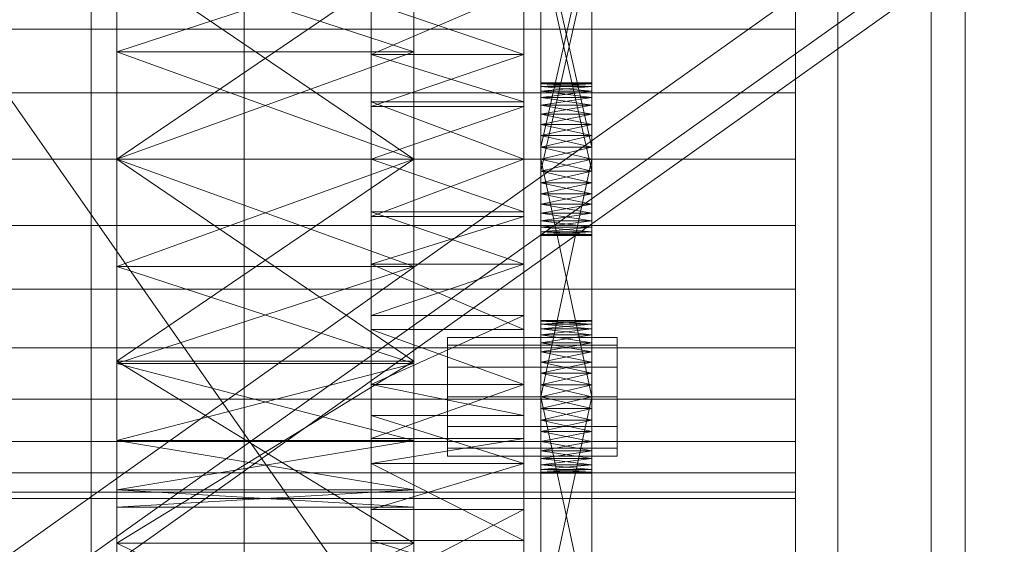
# Model space of a CAD drawing. Header units: millimetres. Extents: x -4738 to 65662, y -68080 to 6847.
# Tile 399 of 656: x 1389 to 1505, y -33839 to -33777. Entities that reach past the tile are written whole.
import ezdxf

# ---------------------------------------------------------------- set-up
doc = ezdxf.new("R2010")
doc.units = ezdxf.units.MM
for name, color, linetype, lineweight in [('COTAS_O', 1, 'Continuous', 0), ('frontal_C03', 7, 'Continuous', 0), ('frontal_secador', 7, 'Continuous', 0), ('frontal_tolva', 7, 'Continuous', 0)]:
    doc.layers.add(name, color=color, linetype=linetype, lineweight=lineweight)
doc.dimstyles.new('R19_100', dxfattribs={"dimtxt": 250, "dimasz": 150, "dimexe": 150, "dimexo": 80, "dimgap": 100, "dimtad": 1, "dimtih": 1, "dimtoh": 1, "dimdsep": 46, "dimcen": 0.09, "dimadec": 0, "dimazin": 0, "dimtfac": 1, "dimtdec": 4, "dimtofl": 0, "dimtmove": 0, "dimatfit": 3, "dimfxl": 1, "dimtolj": 1, "dimtzin": 0, "dimarcsym": 0})

# ---------------------------------------------------------------- blocks, each defined once
blk = doc.blocks.new('DIM_R30_48')
at = {"layer": 'COTAS_O'}
for p, q in [((-1725, -33700), (-1575, -33655)), ((1725, -33700), (1575, -33655)), ((-1725, -34400), (-1725, -33700)), ((-1725, -33700), (1725, -33700)), ((-1725, -33700), (-1575, -33745)), ((1725, -33700), (1575, -33745)), ((1725, -34400), (1725, -33700))]:
    blk.add_line(p, q, dxfattribs=at)
blk.add_text('3450 O', height=250, dxfattribs=at).set_placement((0, -33600))

msp = doc.modelspace()

# ---------------------------------------------------------------- linework, layer by layer
at = {"layer": 'frontal_C03'}
for p, q in [((1435, -34954.179), (1435, -32259.264)), ((1496, -34954.179), (1496, -32259.264)), ((1500, -32259.264), (1500, -34954.179)), ((1435, -32263.162), (1435, -34958.077)), ((1500, -34958.077), (1500, -32263.162)), ((1435, -35437.51), (1435, -32742.595)), ((1500, -32742.595), (1500, -35437.51)), ((1435, -32746.492), (1435, -35441.408)), ((1496, -32746.492), (1496, -35441.408)), ((1500, -35441.408), (1500, -32746.492)), ((1415, -35988), (1415, -33007.45)), ((1485, -35988), (1485, -33007.45)), ((1415, -35988), (1415, -33563.95)), ((1485, -35988), (1485, -33563.95))]:
    msp.add_line(p, q, dxfattribs=at)
at = {"layer": 'frontal_secador'}
for p, q in [((1400, -36000), (1400, -33000)), ((1397, -35940), (1397, -33075)), ((1400, -36000), (1400, -33075)), ((1400, -34600), (1400, -33075)), ((1400, -35940), (1400, -33075)), ((1400, -34650), (1400, -33075)), ((1400, -36000), (1400, -33250)), ((1480, -33658.5), (1480, -33919)), ((1480, -33914.82), (1480, -33658.5)), ((1480, -33890.5), (1480, -33677.12)), ((1480, -33914.82), (1480, -33677.12)), ((1480, -33682.82), (1480, -33897.72)), ((1480, -33682.82), (1480, -33919)), ((1480, -33890.5), (1480, -33689.28)), ((1480, -33696.5), (1480, -33897.72)), ((1480, -33890.5), (1480, -33696.5)), ((1400, -33793.5), (1400, -33720.269)), ((1435, -33720.269), (1435, -33793.5)), ((1430, -33723.111), (1430, -33805.858)), ((1448, -33805.858), (1448, -33723.111)), ((1430, -33781.142), (1430, -33737.639)), ((1430, -33829.365), (1430, -33737.639)), ((1430, -33737.639), (1430, -33805.858)), ((1430, -33871.527), (1430, -33737.639)), ((1448, -33737.639), (1448, -33781.142)), ((1448, -33737.639), (1448, -33829.365)), ((1448, -33805.858), (1448, -33737.639)), ((1448, -33737.639), (1448, -33871.527)), ((1400, -33748.24), (1400, -33793.5)), ((1400, -33748.24), (1400, -33838.76)), ((1400, -33780.83), (1400, -33748.24)), ((1435, -33793.5), (1435, -33748.24)), ((1435, -33838.76), (1435, -33748.24)), ((1435, -33748.24), (1435, -33780.83)), ((1430, -33757.635), (1430, -33781.142)), ((1430, -33757.635), (1430, -33805.858)), ((1448, -33781.142), (1448, -33757.635)), ((1448, -33805.858), (1448, -33757.635)), ((1400, -33760.33), (1400, -33793.5)), ((1435, -33793.5), (1435, -33760.33)), ((1450, -33759.643), (1450, -33794.908)), ((1450, -33797.586), (1450, -33759.643)), ((1456, -33794.908), (1456, -33759.643)), ((1456, -33759.643), (1456, -33797.586)), ((1430, -33781.142), (1430, -33763.268)), ((1448, -33763.268), (1448, -33781.142)), ((1450, -33793.5), (1450, -33762.839)), ((1450, -33798.79), (1450, -33762.839)), ((1450, -33802.06), (1450, -33762.839)), ((1456, -33762.839), (1456, -33793.5)), ((1456, -33762.839), (1456, -33798.79)), ((1456, -33762.839), (1456, -33802.06)), ((1450, -33764.143), (1450, -33792.092)), ((1450, -33764.143), (1450, -33794.908)), ((1450, -33797.586), (1450, -33764.143)), ((1456, -33792.092), (1456, -33764.143)), ((1456, -33794.908), (1456, -33764.143)), ((1456, -33764.143), (1456, -33797.586)), ((1450, -33792.092), (1450, -33765.517)), ((1456, -33792.092), (1450, -33765.517)), ((1450, -33793.5), (1450, -33765.517)), ((1450, -33765.517), (1450, -33796.281)), ((1450, -33765.517), (1450, -33798.79)), ((1450, -33765.517), (1450, -33802.06)), ((1456, -33765.517), (1450, -33792.092)), ((1456, -33765.517), (1456, -33792.092)), ((1456, -33765.517), (1456, -33793.5)), ((1456, -33796.281), (1456, -33765.517)), ((1456, -33798.79), (1456, -33765.517)), ((1456, -33802.06), (1456, -33765.517)), ((1450, -33794.908), (1450, -33766.925)), ((1450, -33797.586), (1450, -33766.925)), ((1456, -33766.925), (1456, -33794.908)), ((1456, -33766.925), (1456, -33797.586)), ((1450, -33768.333), (1450, -33794.908)), ((1456, -33768.333), (1450, -33794.908)), ((1450, -33768.333), (1450, -33796.281)), ((1456, -33794.908), (1450, -33768.333)), ((1456, -33794.908), (1456, -33768.333)), ((1456, -33796.281), (1456, -33768.333)), ((1400, -33769.401), (1400, -33793.5)), ((1400, -33780.83), (1400, -33769.401)), ((1435, -33780.83), (1400, -33769.401)), ((1435, -33769.401), (1400, -33780.83)), ((1400, -33793.5), (1400, -33769.706)), ((1435, -33793.5), (1400, -33769.706)), ((1435, -33769.706), (1400, -33793.5)), ((1435, -33793.5), (1435, -33769.401)), ((1435, -33769.401), (1435, -33780.83)), ((1435, -33769.706), (1435, -33793.5)), ((1430, -33778.193), (1430, -33771.277)), ((1480, -33778.193), (1480, -33771.277)), ((1430, -33773.424), (1430, -33781.142)), ((1448, -33773.424), (1430, -33781.142)), ((1448, -33781.142), (1448, -33773.424)), ((1430, -33781.142), (1430, -33775.058)), ((1448, -33781.142), (1430, -33775.058)), ((1448, -33775.058), (1448, -33781.142)), ((1480, -33778.193), (1325, -33778.193)), ((1430, -33778.193), (1325, -33778.193)), ((1430, -33785.696), (1430, -33778.193)), ((1480, -33785.696), (1480, -33778.193)), ((1400, -33780.83), (1400, -33793.5)), ((1400, -33780.83), (1400, -33838.76)), ((1435, -33793.5), (1400, -33780.83)), ((1435, -33780.83), (1400, -33780.83)), ((1435, -33780.83), (1400, -33793.5)), ((1430, -33781.142), (1430, -33799.698)), ((1430, -33786.752), (1430, -33781.142)), ((1430, -33781.142), (1430, -33805.858)), ((1430, -33781.142), (1430, -33787.302)), ((1430, -33829.365), (1430, -33781.142)), ((1448, -33786.752), (1430, -33781.142)), ((1448, -33781.142), (1430, -33781.142)), ((1448, -33781.142), (1430, -33787.302)), ((1435, -33793.5), (1435, -33780.83)), ((1435, -33838.76), (1435, -33780.83)), ((1448, -33799.698), (1448, -33781.142)), ((1448, -33781.142), (1448, -33786.752)), ((1448, -33805.858), (1448, -33781.142)), ((1448, -33787.302), (1448, -33781.142)), ((1448, -33781.142), (1448, -33829.365)), ((1450, -33784.611), (1450, -33784.5)), ((1456, -33784.611), (1450, -33784.5)), ((1456, -33784.5), (1450, -33784.5)), ((1456, -33784.5), (1450, -33784.611)), ((1450, -33784.611), (1450, -33785.481)), ((1450, -33784.94), (1450, -33784.611)), ((1450, -33784.611), (1450, -33787.136)), ((1456, -33784.94), (1450, -33784.611)), ((1456, -33784.611), (1450, -33784.611)), ((1456, -33784.611), (1450, -33784.94)), ((1456, -33784.611), (1456, -33784.5)), ((1456, -33785.481), (1456, -33784.611)), ((1456, -33784.611), (1456, -33784.94)), ((1456, -33787.136), (1456, -33784.611)), ((1480, -33785.696), (1325, -33785.696)), ((1430, -33785.696), (1325, -33785.696)), ((1430, -33793.5), (1430, -33785.696)), ((1450, -33785.481), (1450, -33784.94)), ((1456, -33785.481), (1450, -33784.94)), ((1456, -33784.94), (1450, -33784.94)), ((1456, -33784.94), (1450, -33785.481)), ((1450, -33785.481), (1450, -33787.136)), ((1450, -33786.219), (1450, -33785.481)), ((1450, -33789.414), (1450, -33785.481)), ((1450, -33824.281), (1450, -33785.481)), ((1456, -33786.219), (1450, -33785.481)), ((1456, -33785.481), (1450, -33785.481)), ((1456, -33785.481), (1450, -33786.219)), ((1456, -33784.94), (1456, -33785.481)), ((1456, -33787.136), (1456, -33785.481)), ((1456, -33785.481), (1456, -33786.219)), ((1456, -33785.481), (1456, -33789.414)), ((1456, -33785.481), (1456, -33824.281)), ((1480, -33793.5), (1480, -33785.696)), ((1430, -33786.752), (1430, -33799.698)), ((1430, -33793.5), (1430, -33786.752)), ((1448, -33793.5), (1430, -33786.752)), ((1448, -33786.752), (1430, -33786.752)), ((1448, -33799.698), (1448, -33786.752)), ((1448, -33786.752), (1448, -33793.5)), ((1450, -33787.136), (1450, -33786.219)), ((1456, -33787.136), (1450, -33786.219)), ((1456, -33786.219), (1450, -33786.219)), ((1456, -33786.219), (1450, -33787.136)), ((1456, -33786.219), (1456, -33787.136)), ((1430, -33800.248), (1430, -33787.302)), ((1430, -33787.302), (1430, -33793.5)), ((1430, -33805.858), (1430, -33787.302)), ((1448, -33787.302), (1430, -33787.302)), ((1448, -33787.302), (1430, -33793.5)), ((1448, -33787.302), (1448, -33800.248)), ((1448, -33793.5), (1448, -33787.302)), ((1448, -33787.302), (1448, -33805.858)), ((1450, -33787.136), (1450, -33789.414)), ((1450, -33788.21), (1450, -33787.136)), ((1450, -33787.136), (1450, -33792.092)), ((1450, -33787.136), (1450, -33824.281)), ((1456, -33788.21), (1450, -33787.136)), ((1456, -33787.136), (1450, -33787.136)), ((1456, -33787.136), (1450, -33788.21)), ((1450, -33789.414), (1450, -33788.21)), ((1456, -33789.414), (1450, -33788.21)), ((1456, -33788.21), (1450, -33788.21)), ((1456, -33788.21), (1450, -33789.414)), ((1456, -33789.414), (1456, -33787.136)), ((1456, -33787.136), (1456, -33788.21)), ((1456, -33792.092), (1456, -33787.136)), ((1456, -33824.281), (1456, -33787.136)), ((1456, -33788.21), (1456, -33789.414)), ((1450, -33789.414), (1450, -33792.092)), ((1450, -33790.719), (1450, -33789.414)), ((1450, -33824.281), (1450, -33789.414)), ((1456, -33790.719), (1450, -33789.414)), ((1456, -33789.414), (1450, -33789.414)), ((1456, -33789.414), (1450, -33790.719)), ((1456, -33792.092), (1456, -33789.414)), ((1456, -33789.414), (1456, -33790.719)), ((1456, -33789.414), (1456, -33824.281)), ((1450, -33792.092), (1450, -33790.719)), ((1456, -33792.092), (1450, -33790.719)), ((1456, -33790.719), (1450, -33790.719)), ((1456, -33790.719), (1450, -33792.092)), ((1456, -33790.719), (1456, -33792.092)), ((1450, -33821.5), (1450, -33792.092)), ((1450, -33792.092), (1450, -33793.5)), ((1450, -33824.281), (1450, -33792.092)), ((1456, -33793.5), (1450, -33792.092)), ((1456, -33792.092), (1450, -33792.092)), ((1456, -33792.092), (1450, -33793.5)), ((1450, -33792.092), (1450, -33794.908)), ((1456, -33792.092), (1456, -33821.5)), ((1456, -33793.5), (1456, -33792.092)), ((1456, -33792.092), (1456, -33824.281)), ((1456, -33794.908), (1456, -33792.092)), ((1325, -33793.5), (1480, -33793.5)), ((1325, -33793.5), (1430, -33793.5)), ((1400, -33793.5), (1400, -33806.17)), ((1400, -33838.76), (1400, -33793.5)), ((1400, -33793.5), (1400, -33817.294)), ((1400, -33793.5), (1400, -33817.599)), ((1400, -33866.731), (1400, -33793.5)), ((1400, -33793.5), (1400, -33826.67)), ((1400, -33793.5), (1435, -33793.5)), ((1435, -33793.5), (1400, -33817.294)), ((1435, -33817.294), (1400, -33793.5)), ((1435, -33793.5), (1400, -33806.17)), ((1435, -33806.17), (1400, -33793.5)), ((1430, -33801.304), (1430, -33793.5)), ((1430, -33799.698), (1430, -33793.5)), ((1430, -33793.5), (1430, -33800.248)), ((1430, -33793.5), (1448, -33793.5)), ((1448, -33793.5), (1430, -33800.248)), ((1448, -33799.698), (1430, -33793.5)), ((1435, -33806.17), (1435, -33793.5)), ((1435, -33793.5), (1435, -33838.76)), ((1435, -33817.294), (1435, -33793.5)), ((1435, -33817.599), (1435, -33793.5)), ((1435, -33793.5), (1435, -33866.731)), ((1435, -33826.67), (1435, -33793.5)), ((1448, -33793.5), (1448, -33799.698)), ((1448, -33800.248), (1448, -33793.5)), ((1450, -33793.5), (1450, -33821.5)), ((1456, -33821.5), (1450, -33793.5)), ((1456, -33793.5), (1450, -33793.5)), ((1456, -33793.5), (1450, -33821.5)), ((1450, -33794.908), (1450, -33793.5)), ((1456, -33794.908), (1450, -33793.5)), ((1450, -33796.281), (1450, -33793.5)), ((1450, -33798.79), (1450, -33793.5)), ((1456, -33793.5), (1450, -33794.908)), ((1456, -33821.5), (1456, -33793.5)), ((1456, -33793.5), (1456, -33794.908)), ((1456, -33793.5), (1456, -33796.281)), ((1456, -33793.5), (1456, -33798.79)), ((1480, -33801.304), (1480, -33793.5)), ((1450, -33797.586), (1450, -33794.908)), ((1450, -33794.908), (1450, -33796.281)), ((1450, -33794.908), (1450, -33799.864)), ((1450, -33794.908), (1450, -33802.389)), ((1450, -33794.908), (1456, -33794.908)), ((1456, -33794.908), (1450, -33796.281)), ((1456, -33796.281), (1450, -33794.908)), ((1456, -33794.908), (1456, -33797.586)), ((1456, -33796.281), (1456, -33794.908)), ((1456, -33799.864), (1456, -33794.908)), ((1456, -33802.389), (1456, -33794.908)), ((1450, -33796.281), (1450, -33797.586)), ((1456, -33796.281), (1450, -33796.281)), ((1456, -33796.281), (1450, -33797.586)), ((1456, -33797.586), (1450, -33796.281)), ((1450, -33798.79), (1450, -33796.281)), ((1456, -33797.586), (1456, -33796.281)), ((1456, -33796.281), (1456, -33798.79)), ((1450, -33799.864), (1450, -33797.586)), ((1450, -33797.586), (1450, -33798.79)), ((1450, -33801.519), (1450, -33797.586)), ((1450, -33802.389), (1450, -33797.586)), ((1456, -33797.586), (1450, -33797.586)), ((1456, -33797.586), (1450, -33798.79)), ((1456, -33798.79), (1450, -33797.586)), ((1456, -33797.586), (1456, -33799.864)), ((1456, -33798.79), (1456, -33797.586)), ((1456, -33797.586), (1456, -33801.519)), ((1456, -33797.586), (1456, -33802.389)), ((1430, -33805.858), (1430, -33799.698)), ((1448, -33805.858), (1430, -33799.698)), ((1448, -33799.698), (1430, -33799.698)), ((1448, -33799.698), (1448, -33805.858)), ((1450, -33798.79), (1450, -33799.864)), ((1456, -33798.79), (1450, -33798.79)), ((1456, -33798.79), (1450, -33799.864)), ((1456, -33799.864), (1450, -33798.79)), ((1450, -33800.781), (1450, -33798.79)), ((1450, -33802.06), (1450, -33798.79)), ((1450, -33801.519), (1450, -33799.864)), ((1450, -33799.864), (1450, -33800.781)), ((1450, -33799.864), (1450, -33802.389)), ((1456, -33799.864), (1450, -33799.864)), ((1456, -33799.864), (1450, -33800.781)), ((1456, -33800.781), (1450, -33799.864)), ((1456, -33799.864), (1456, -33798.79)), ((1456, -33798.79), (1456, -33800.781)), ((1456, -33798.79), (1456, -33802.06)), ((1456, -33799.864), (1456, -33801.519)), ((1456, -33800.781), (1456, -33799.864)), ((1456, -33802.389), (1456, -33799.864)), ((1430, -33800.248), (1430, -33805.858)), ((1448, -33800.248), (1430, -33800.248)), ((1448, -33800.248), (1430, -33805.858)), ((1448, -33805.858), (1448, -33800.248)), ((1450, -33800.781), (1450, -33801.519)), ((1456, -33800.781), (1450, -33800.781)), ((1456, -33800.781), (1450, -33801.519)), ((1456, -33801.519), (1450, -33800.781)), ((1450, -33802.06), (1450, -33800.781)), ((1456, -33801.519), (1456, -33800.781)), ((1456, -33800.781), (1456, -33802.06)), ((1480, -33801.304), (1325, -33801.304)), ((1430, -33801.304), (1325, -33801.304)), ((1430, -33801.304), (1430, -33808.807)), ((1450, -33802.389), (1450, -33801.519)), ((1450, -33801.519), (1450, -33802.06)), ((1456, -33801.519), (1450, -33801.519)), ((1456, -33801.519), (1450, -33802.06)), ((1456, -33802.06), (1450, -33801.519)), ((1450, -33802.06), (1450, -33802.389)), ((1456, -33802.06), (1450, -33802.06)), ((1456, -33802.06), (1450, -33802.389)), ((1456, -33802.389), (1450, -33802.06)), ((1450, -33802.5), (1450, -33802.06)), ((1456, -33801.519), (1456, -33802.389)), ((1456, -33802.06), (1456, -33801.519)), ((1456, -33802.389), (1456, -33802.06)), ((1456, -33802.06), (1456, -33802.5)), ((1480, -33801.304), (1480, -33808.807)), ((1450, -33802.389), (1450, -33802.5)), ((1456, -33802.389), (1450, -33802.389)), ((1456, -33802.389), (1450, -33802.5)), ((1456, -33802.5), (1450, -33802.389)), ((1456, -33802.5), (1450, -33802.5)), ((1456, -33802.389), (1456, -33802.5)), ((1400, -33817.599), (1400, -33806.17)), ((1400, -33838.76), (1400, -33806.17)), ((1435, -33806.17), (1400, -33806.17)), ((1435, -33806.17), (1400, -33817.599)), ((1435, -33817.599), (1400, -33806.17)), ((1430, -33805.858), (1430, -33823.732)), ((1430, -33813.576), (1430, -33805.858)), ((1430, -33829.365), (1430, -33805.858)), ((1430, -33805.858), (1430, -33811.942)), ((1430, -33805.858), (1430, -33849.361)), ((1430, -33805.858), (1430, -33871.527)), ((1448, -33805.858), (1430, -33805.858)), ((1448, -33805.858), (1430, -33811.942)), ((1448, -33813.576), (1430, -33805.858)), ((1435, -33806.17), (1435, -33817.599)), ((1435, -33806.17), (1435, -33838.76)), ((1448, -33823.732), (1448, -33805.858)), ((1448, -33805.858), (1448, -33813.576)), ((1448, -33805.858), (1448, -33829.365)), ((1448, -33811.942), (1448, -33805.858)), ((1448, -33849.361), (1448, -33805.858)), ((1448, -33871.527), (1448, -33805.858)), ((1480, -33808.807), (1325, -33808.807)), ((1430, -33808.807), (1325, -33808.807)), ((1430, -33808.807), (1430, -33815.723)), ((1480, -33808.807), (1480, -33815.723)), ((1430, -33826.411), (1430, -33811.942)), ((1430, -33811.942), (1430, -33820.075)), ((1430, -33829.365), (1430, -33811.942)), ((1448, -33811.942), (1430, -33811.942)), ((1448, -33811.942), (1430, -33820.075)), ((1448, -33811.942), (1448, -33826.411)), ((1448, -33820.075), (1448, -33811.942)), ((1448, -33811.942), (1448, -33829.365)), ((1450, -33812.611), (1450, -33812.5)), ((1456, -33812.611), (1450, -33812.5)), ((1456, -33812.5), (1450, -33812.5)), ((1456, -33812.5), (1450, -33812.611)), ((1450, -33812.611), (1450, -33813.481)), ((1450, -33812.94), (1450, -33812.611)), ((1450, -33812.611), (1450, -33815.136)), ((1456, -33812.94), (1450, -33812.611)), ((1456, -33812.611), (1450, -33812.611)), ((1456, -33812.611), (1450, -33812.94)), ((1456, -33812.611), (1456, -33812.5)), ((1456, -33813.481), (1456, -33812.611)), ((1456, -33812.611), (1456, -33812.94)), ((1456, -33815.136), (1456, -33812.611)), ((1430, -33813.576), (1430, -33823.732)), ((1430, -33820.075), (1430, -33813.576)), ((1448, -33820.075), (1430, -33813.576)), ((1448, -33813.576), (1430, -33813.576)), ((1448, -33823.732), (1448, -33813.576)), ((1448, -33813.576), (1448, -33820.075)), ((1450, -33813.481), (1450, -33812.94)), ((1456, -33813.481), (1450, -33812.94)), ((1456, -33812.94), (1450, -33812.94)), ((1456, -33812.94), (1450, -33813.481)), ((1450, -33813.481), (1450, -33815.136)), ((1450, -33814.219), (1450, -33813.481)), ((1450, -33817.414), (1450, -33813.481)), ((1450, -33852.281), (1450, -33813.481)), ((1456, -33814.219), (1450, -33813.481)), ((1456, -33813.481), (1450, -33813.481)), ((1456, -33813.481), (1450, -33814.219)), ((1456, -33812.94), (1456, -33813.481)), ((1456, -33815.136), (1456, -33813.481)), ((1456, -33813.481), (1456, -33814.219)), ((1456, -33813.481), (1456, -33817.414)), ((1456, -33813.481), (1456, -33852.281)), ((1439, -33815.438), (1439, -33814.5)), ((1459, -33814.5), (1439, -33814.5)), ((1450, -33815.136), (1450, -33814.219)), ((1456, -33815.136), (1450, -33814.219)), ((1456, -33814.219), (1450, -33814.219)), ((1456, -33814.219), (1450, -33815.136)), ((1456, -33814.219), (1456, -33815.136)), ((1459, -33815.438), (1459, -33814.5)), ((1480, -33815.723), (1325, -33815.723)), ((1430, -33815.723), (1325, -33815.723)), ((1430, -33815.723), (1430, -33821.784)), ((1439, -33818), (1439, -33815.438)), ((1459, -33815.438), (1439, -33815.438)), ((1450, -33815.136), (1450, -33817.414)), ((1450, -33816.21), (1450, -33815.136)), ((1450, -33815.136), (1450, -33820.092)), ((1450, -33815.136), (1450, -33852.281)), ((1456, -33816.21), (1450, -33815.136)), ((1456, -33815.136), (1450, -33815.136)), ((1456, -33815.136), (1450, -33816.21)), ((1456, -33817.414), (1456, -33815.136)), ((1456, -33815.136), (1456, -33816.21)), ((1456, -33820.092), (1456, -33815.136)), ((1456, -33852.281), (1456, -33815.136)), ((1459, -33818), (1459, -33815.438)), ((1480, -33815.723), (1480, -33821.784)), ((1400, -33817.294), (1400, -33838.76)), ((1435, -33817.294), (1400, -33817.294)), ((1435, -33817.294), (1400, -33838.76)), ((1435, -33838.76), (1400, -33817.294)), ((1435, -33838.76), (1435, -33817.294)), ((1450, -33817.414), (1450, -33816.21)), ((1456, -33817.414), (1450, -33816.21)), ((1456, -33816.21), (1450, -33816.21)), ((1456, -33816.21), (1450, -33817.414)), ((1456, -33816.21), (1456, -33817.414)), ((1400, -33826.67), (1400, -33817.599)), ((1400, -33838.76), (1400, -33817.599)), ((1435, -33817.599), (1400, -33817.599)), ((1435, -33817.599), (1400, -33826.67)), ((1435, -33826.67), (1400, -33817.599)), ((1435, -33817.599), (1435, -33826.67)), ((1435, -33817.599), (1435, -33838.76)), ((1439, -33821.5), (1439, -33818)), ((1459, -33818), (1439, -33818)), ((1450, -33817.414), (1450, -33820.092)), ((1450, -33818.719), (1450, -33817.414)), ((1450, -33852.281), (1450, -33817.414)), ((1456, -33818.719), (1450, -33817.414)), ((1456, -33817.414), (1450, -33817.414)), ((1456, -33817.414), (1450, -33818.719)), ((1456, -33820.092), (1456, -33817.414)), ((1456, -33817.414), (1456, -33818.719)), ((1456, -33817.414), (1456, -33852.281)), ((1459, -33821.5), (1459, -33818)), ((1450, -33820.092), (1450, -33818.719)), ((1456, -33820.092), (1450, -33818.719)), ((1456, -33818.719), (1450, -33818.719)), ((1456, -33818.719), (1450, -33820.092)), ((1456, -33818.719), (1456, -33820.092)), ((1430, -33820.075), (1430, -33826.411)), ((1430, -33823.732), (1430, -33820.075)), ((1448, -33820.075), (1430, -33820.075)), ((1448, -33820.075), (1430, -33826.411)), ((1448, -33823.732), (1430, -33820.075)), ((1448, -33826.411), (1448, -33820.075)), ((1448, -33820.075), (1448, -33823.732)), ((1450, -33849.5), (1450, -33820.092)), ((1450, -33820.092), (1450, -33821.5)), ((1450, -33852.281), (1450, -33820.092)), ((1456, -33821.5), (1450, -33820.092)), ((1456, -33820.092), (1450, -33820.092)), ((1456, -33820.092), (1450, -33821.5)), ((1456, -33820.092), (1456, -33849.5)), ((1456, -33821.5), (1456, -33820.092)), ((1456, -33820.092), (1456, -33852.281)), ((1480, -33821.784), (1325, -33821.784)), ((1430, -33821.784), (1325, -33821.784)), ((1430, -33821.784), (1430, -33826.759)), ((1439, -33821.5), (1439, -33825)), ((1439, -33821.5), (1459, -33821.5)), ((1450, -33821.5), (1450, -33849.5)), ((1456, -33849.5), (1450, -33821.5)), ((1456, -33821.5), (1450, -33821.5)), ((1456, -33821.5), (1450, -33849.5)), ((1450, -33824.281), (1450, -33821.5)), ((1450, -33821.5), (1450, -33822.908)), ((1456, -33821.5), (1450, -33822.908)), ((1456, -33822.908), (1450, -33821.5)), ((1456, -33849.5), (1456, -33821.5)), ((1456, -33821.5), (1456, -33824.281)), ((1456, -33822.908), (1456, -33821.5)), ((1459, -33825), (1459, -33821.5)), ((1480, -33821.784), (1480, -33826.759)), ((1450, -33822.908), (1450, -33824.281)), ((1456, -33822.908), (1450, -33822.908)), ((1456, -33822.908), (1450, -33824.281)), ((1456, -33824.281), (1450, -33822.908)), ((1456, -33824.281), (1456, -33822.908)), ((1430, -33829.365), (1430, -33823.732)), ((1448, -33829.365), (1430, -33823.732)), ((1448, -33823.732), (1430, -33823.732)), ((1448, -33823.732), (1448, -33829.365)), ((1439, -33825), (1439, -33827.562)), ((1459, -33825), (1439, -33825)), ((1450, -33826.79), (1450, -33824.281)), ((1450, -33824.281), (1450, -33825.586)), ((1450, -33828.781), (1450, -33824.281)), ((1450, -33830.5), (1450, -33824.281)), ((1456, -33824.281), (1450, -33824.281)), ((1456, -33824.281), (1450, -33825.586)), ((1456, -33825.586), (1450, -33824.281)), ((1456, -33824.281), (1456, -33826.79)), ((1456, -33825.586), (1456, -33824.281)), ((1456, -33824.281), (1456, -33828.781)), ((1456, -33824.281), (1456, -33830.5)), ((1459, -33825), (1459, -33827.562)), ((1430, -33826.411), (1430, -33829.365)), ((1448, -33826.411), (1430, -33826.411)), ((1448, -33826.411), (1430, -33829.365)), ((1448, -33829.365), (1448, -33826.411)), ((1450, -33825.586), (1450, -33826.79)), ((1456, -33825.586), (1450, -33825.586)), ((1456, -33825.586), (1450, -33826.79)), ((1456, -33826.79), (1450, -33825.586)), ((1456, -33826.79), (1456, -33825.586)), ((1480, -33826.759), (1325, -33826.759)), ((1430, -33826.759), (1325, -33826.759)), ((1400, -33866.731), (1400, -33826.67)), ((1400, -33832.493), (1400, -33826.67)), ((1400, -33838.76), (1400, -33826.67)), ((1435, -33826.67), (1400, -33826.67)), ((1435, -33826.67), (1400, -33832.493)), ((1435, -33832.493), (1400, -33826.67)), ((1430, -33826.759), (1430, -33830.455)), ((1435, -33826.67), (1435, -33866.731)), ((1435, -33826.67), (1435, -33832.493)), ((1435, -33826.67), (1435, -33838.76)), ((1439, -33827.562), (1439, -33828.5)), ((1459, -33827.562), (1439, -33827.562)), ((1450, -33828.781), (1450, -33826.79)), ((1450, -33826.79), (1450, -33827.864)), ((1456, -33826.79), (1450, -33826.79)), ((1456, -33826.79), (1450, -33827.864)), ((1456, -33827.864), (1450, -33826.79)), ((1456, -33826.79), (1456, -33828.781)), ((1456, -33827.864), (1456, -33826.79)), ((1459, -33827.562), (1459, -33828.5)), ((1480, -33826.759), (1480, -33830.455)), ((1459, -33828.5), (1439, -33828.5)), ((1450, -33827.864), (1450, -33828.781)), ((1456, -33827.864), (1450, -33827.864)), ((1456, -33827.864), (1450, -33828.781)), ((1456, -33828.781), (1450, -33827.864)), ((1450, -33830.06), (1450, -33828.781)), ((1450, -33828.781), (1450, -33829.519)), ((1450, -33830.5), (1450, -33828.781)), ((1456, -33828.781), (1450, -33828.781)), ((1456, -33828.781), (1450, -33829.519)), ((1456, -33829.519), (1450, -33828.781)), ((1456, -33828.781), (1456, -33827.864)), ((1456, -33828.781), (1456, -33830.06)), ((1456, -33829.519), (1456, -33828.781)), ((1456, -33828.781), (1456, -33830.5)), ((1430, -33829.365), (1430, -33844.806)), ((1430, -33838.435), (1430, -33829.365)), ((1430, -33849.361), (1430, -33829.365)), ((1430, -33829.365), (1430, -33834.777)), ((1430, -33863.889), (1430, -33829.365)), ((1430, -33871.527), (1430, -33829.365)), ((1448, -33829.365), (1430, -33829.365)), ((1448, -33829.365), (1430, -33834.777)), ((1448, -33838.435), (1430, -33829.365)), ((1448, -33844.806), (1448, -33829.365)), ((1448, -33829.365), (1448, -33838.435)), ((1448, -33829.365), (1448, -33849.361)), ((1448, -33834.777), (1448, -33829.365)), ((1448, -33829.365), (1448, -33863.889)), ((1448, -33829.365), (1448, -33871.527)), ((1450, -33829.519), (1450, -33830.06)), ((1456, -33829.519), (1450, -33829.519)), ((1456, -33829.519), (1450, -33830.06)), ((1456, -33830.06), (1450, -33829.519)), ((1450, -33830.5), (1450, -33830.06)), ((1450, -33830.06), (1450, -33830.389)), ((1456, -33830.06), (1450, -33830.06)), ((1456, -33830.06), (1450, -33830.389)), ((1456, -33830.389), (1450, -33830.06)), ((1456, -33830.06), (1456, -33829.519)), ((1456, -33830.06), (1456, -33830.5)), ((1456, -33830.389), (1456, -33830.06)), ((1480, -33830.455), (1325, -33830.455)), ((1430, -33830.455), (1325, -33830.455)), ((1430, -33830.455), (1430, -33832.731)), ((1450, -33830.389), (1450, -33830.5)), ((1456, -33830.389), (1450, -33830.389)), ((1456, -33830.389), (1450, -33830.5)), ((1456, -33830.5), (1450, -33830.389)), ((1456, -33830.5), (1450, -33830.5)), ((1456, -33830.5), (1456, -33830.389)), ((1480, -33830.455), (1480, -33832.731)), ((1480, -33832.731), (1325, -33832.731)), ((1430, -33832.731), (1325, -33832.731)), ((1480, -33833.5), (1325, -33833.5)), ((1430, -33833.5), (1325, -33833.5)), ((1400, -33866.731), (1400, -33832.493)), ((1400, -33834.5), (1400, -33832.493)), ((1435, -33832.493), (1400, -33832.493)), ((1435, -33832.493), (1400, -33834.5)), ((1435, -33834.5), (1400, -33832.493)), ((1430, -33832.731), (1430, -33833.5)), ((1435, -33832.493), (1435, -33866.731)), ((1435, -33832.493), (1435, -33834.5)), ((1480, -33832.731), (1480, -33833.5)), ((1400, -33866.731), (1400, -33834.5)), ((1435, -33834.5), (1400, -33834.5)), ((1435, -33834.5), (1435, -33866.731)), ((1430, -33849.353), (1430, -33834.777)), ((1430, -33834.777), (1430, -33844.05)), ((1430, -33849.361), (1430, -33834.777)), ((1448, -33834.777), (1430, -33834.777)), ((1448, -33834.777), (1430, -33844.05)), ((1448, -33834.777), (1448, -33849.353)), ((1448, -33844.05), (1448, -33834.777)), ((1448, -33834.777), (1448, -33849.361)), ((1400, -33866.731), (1400, -33838.76)), ((1400, -33838.76), (1400, -33855.794)), ((1435, -33838.76), (1400, -33838.76)), ((1435, -33838.76), (1400, -33855.794)), ((1435, -33855.794), (1400, -33838.76)), ((1430, -33838.435), (1430, -33844.806)), ((1430, -33844.05), (1430, -33838.435)), ((1448, -33844.05), (1430, -33838.435)), ((1448, -33838.435), (1430, -33838.435)), ((1435, -33838.76), (1435, -33866.731)), ((1435, -33855.794), (1435, -33838.76)), ((1448, -33844.806), (1448, -33838.435)), ((1448, -33838.435), (1448, -33844.05))]:
    msp.add_line(p, q, dxfattribs=at)
at = {"layer": 'frontal_tolva'}
for p, q in [((1769.584, -34332.806), (722.584, -32835.806)), ((1725, -33600), (600, -34400)), ((600, -34406.849), (1725, -33606.849)), ((604.636, -34406.52), (1729.636, -33606.52))]:
    msp.add_line(p, q, dxfattribs=at)

# ---------------------------------------------------------------- dimensions: what is measured, and where the dimension line sits
at = {"layer": 'COTAS_O'}
dim = msp.add_aligned_dim(p1=(-1725, -34400), p2=(1725, -34400), distance=700, text='<> O', dimstyle='R19_100', dxfattribs=at)
dim.commit()
dim.dimension.update_dxf_attribs({"geometry": 'DIM_R30_48', "text_midpoint": (0, -33700)})

doc.saveas('drawing.dxf')
